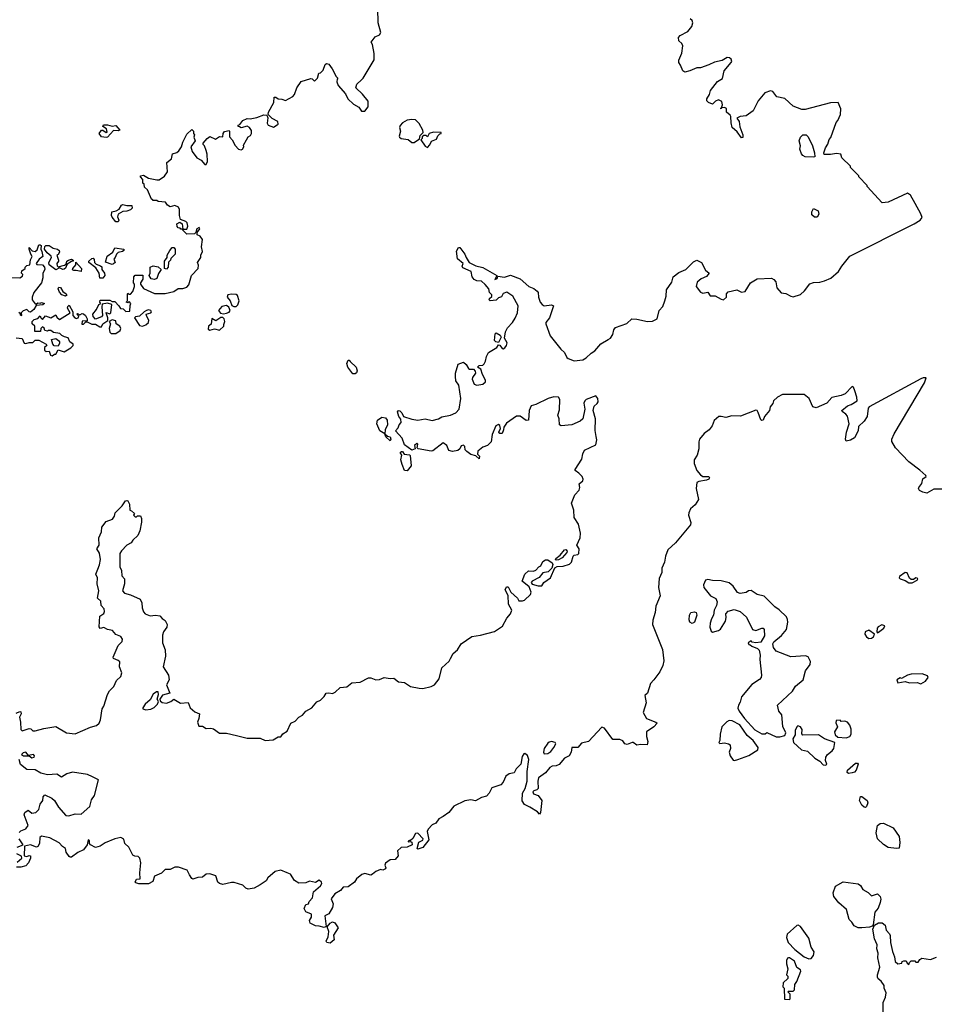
# Model space of a CAD drawing. Extents: x 2219101 to 2444320, y 201258 to 358766.
# Tile 285 of 349: x 2413405 to 2421008, y 242320 to 250502. Entities that reach past the tile are written whole.
import ezdxf

# ---------------------------------------------------------------- set-up
doc = ezdxf.new("R2010")
doc.units = 0

msp = doc.modelspace()

# ---------------------------------------------------------------- linework, layer by layer
at = {"layer": '0CON10XD'}
for points in [[(2416245, 250001.2), (2416261.2, 250015), (2416351.4, 250168.6), (2416352.1, 250222.1), (2416336.9, 250296.9), (2416326.7, 250315), (2416360.3, 250359.7), (2416395, 250377.5), (2416407.5, 250395), (2416383.6, 250475), (2416382, 250595)], [(2417396.7, 247796.7), (2417415, 247770), (2417425, 247768), (2417437.5, 247775), (2417451.1, 247795), (2417457, 247817), (2417434.1, 247855.9), (2417443, 247907), (2417459.5, 247940.5), (2417502.5, 247985), (2417525, 248021.2), (2417543.1, 248065), (2417550, 248125), (2417503.1, 248205), (2417455, 248238.1), (2417422.9, 248227.1), (2417409.8, 248200.2), (2417385, 248192.1), (2417365, 248170), (2417315, 248165.8), (2417308.1, 248175), (2417309.4, 248185), (2417328.9, 248201.1), (2417330, 248215), (2417309.4, 248235), (2417304.2, 248264.2), (2417275, 248302), (2417245, 248328.2), (2417205, 248330.9), (2417183.4, 248343.4), (2417166.8, 248365), (2417158.9, 248409), (2417088.9, 248438.9), (2417084.5, 248454.5), (2417091.2, 248475), (2417043.6, 248515), (2417035, 248577.5), (2417052, 248608), (2417065, 248610), (2417104.2, 248555), (2417115.5, 248525.5), (2417142.5, 248485), (2417197.3, 248457.3), (2417255, 248441.8), (2417372.5, 248375), (2417354.2, 248344.2), (2417375, 248351.4), (2417380.4, 248369.5), (2417435, 248361.6), (2417485, 248379.3), (2417565, 248349.2), (2417636.5, 248285), (2417677.6, 248267.6), (2417706.9, 248246.9), (2417715.3, 248235), (2417717.4, 248195), (2417731.8, 248155), (2417747.5, 248135), (2417765.4, 248124.6), (2417825, 248133.9), (2417842.7, 248125), (2417808.2, 248025), (2417778.6, 247985), (2417777.5, 247975), (2417814, 247875), (2417904, 247765), (2417935, 247737.1), (2417954.4, 247695), (2417965.4, 247685.4), (2418015, 247668.5), (2418085, 247676.9), (2418115, 247693.1), (2418155, 247731.4), (2418185, 247750), (2418235, 247807.5), (2418295.9, 247844.1), (2418315, 247856.7), (2418336.2, 247885), (2418343.8, 247925), (2418357, 247943), (2418452.4, 247977.6), (2418494.4, 248015.6), (2418535, 248014.3), (2418625, 247994), (2418665, 247996.2), (2418703.3, 248015), (2418720, 248085), (2418750.7, 248119.3), (2418768.8, 248165), (2418780, 248205), (2418782.3, 248257.7), (2418825, 248320), (2418836, 248364), (2418885, 248400), (2418943.3, 248425), (2419005, 248488.8), (2419035, 248502.5), (2419072.5, 248485), (2419105, 248420), (2419137.5, 248395), (2419115, 248368.8), (2419070.2, 248349.8), (2419037.8, 248322.2), (2419027.9, 248285), (2419065, 248236.5), (2419085, 248229.3), (2419125, 248238.8), (2419145, 248206.5), (2419186.5, 248206.5), (2419235, 248178.6), (2419255, 248174.2), (2419280, 248195), (2419280, 248225), (2419295, 248240), (2419367.5, 248257.5), (2419405, 248238), (2419435.5, 248244.4), (2419480, 248315), (2419535, 248350), (2419655, 248353.3), (2419675, 248343.3), (2419690, 248325), (2419700, 248275), (2419735, 248232.5), (2419775, 248226.2), (2419815, 248204), (2419835, 248200), (2419895, 248218.6), (2419930.2, 248249.8), (2419973.6, 248306.4), (2420005, 248318.9), (2420055, 248321.6), (2420095, 248331.4), (2420146.7, 248355), (2420211.5, 248408.5), (2420238.1, 248455), (2420305, 248536.9), (2420841.2, 248805), (2420890, 248835), (2420907, 248857), (2420895, 248890), (2420847.5, 248975), (2420810, 249045), (2420785, 249060), (2420625, 248986.2), (2420575, 248980), (2420450, 249115), (2420450, 249125), (2420380, 249195), (2420380, 249205), (2420310, 249275), (2420310, 249285), (2420240, 249355), (2420230, 249385), (2420195, 249391.2), (2420145, 249382), (2420091.7, 249381.7), (2420090, 249395), (2420103, 249437), (2420121.7, 249468.3), (2420133, 249507), (2420147, 249523), (2420193, 249647), (2420207, 249663), (2420227, 249713), (2420231.7, 249761.7), (2420210, 249815), (2420145, 249810.8), (2419935, 249756.7), (2419905.4, 249754.5), (2419835, 249782.1), (2419765, 249846.6), (2419700.1, 249860.1), (2419665.4, 249905), (2419645, 249910), (2419598, 249895), (2419543.5, 249826.5), (2419502, 249745), (2419445, 249702.9), (2419393.4, 249696.6), (2419367.5, 249685), (2419385.5, 249655.6), (2419390.8, 249610.8), (2419415.8, 249545), (2419415.8, 249524.2), (2419405, 249520), (2419369.3, 249569.3), (2419327.1, 249605), (2419318.1, 249645), (2419316.4, 249696.4), (2419309.6, 249709.5), (2419280, 249735), (2419280, 249765), (2419265, 249772.5), (2419240, 249770), (2419235, 249760), (2419230, 249765), (2419240, 249770), (2419247.5, 249795), (2419243, 249823), (2419213.6, 249836.4), (2419190, 249825), (2419165, 249800), (2419130, 249815), (2419118.3, 249828.3), (2419117.5, 249845), (2419140, 249880), (2419148, 249915), (2419205, 249989.5), (2419246.4, 250013.6), (2419262, 250078), (2419318.8, 250145), (2419323.8, 250155), (2419320, 250175), (2419305.8, 250185.8), (2419285, 250187.5), (2419245, 250161.9), (2419179.6, 250150.5), (2419135, 250126.2), (2419065, 250102), (2419035, 250101.2), (2418975, 250076.2), (2418935, 250066.7), (2418916.4, 250076.4), (2418898, 250125), (2418885.6, 250145.6), (2418882.9, 250165), (2418908.6, 250225), (2418917.5, 250285), (2418908.8, 250305), (2418885, 250326.2), (2418880.5, 250355), (2418895, 250371.9), (2418960, 250405), (2418992.9, 250445), (2419001.5, 250475), (2418995.5, 250495), (2418979.6, 250509.6)], [(2413375, 247857.5), (2413425, 247853.3), (2413443.3, 247815), (2413455, 247810), (2413485, 247820), (2413515, 247820), (2413535, 247840), (2413565, 247840), (2413626.4, 247806.4), (2413630, 247795), (2413612.3, 247777.7), (2413612, 247755), (2413625, 247746), (2413648.8, 247748.8), (2413660.8, 247715), (2413675, 247710), (2413695, 247723.3), (2413705, 247722.5), (2413725, 247760), (2413775, 247743.3), (2413830, 247775), (2413850, 247795), (2413850, 247805), (2413822.5, 247825), (2413808, 247858), (2413777.7, 247867.7), (2413756.7, 247876.7), (2413740, 247895), (2413685, 247903.3), (2413665, 247920), (2413645, 247920), (2413635, 247912.5), (2413615, 247920), (2413608.3, 247938.3), (2413595, 247950), (2413580, 247935), (2413578.3, 247911.7), (2413531.7, 247911.7), (2413530, 247955), (2413510, 247975), (2413510, 247995), (2413525, 248010), (2413555, 248020), (2413575, 248040), (2413580, 248025), (2413595, 248010), (2413618.3, 248041.7), (2413665, 248023.3), (2413705, 248050), (2413715, 248030), (2413735, 248010), (2413823.3, 248065), (2413803.8, 248105), (2413805, 248120), (2413815, 248130), (2413847.5, 248075), (2413847.5, 248045), (2413863.9, 248023.9), (2413875, 248020), (2413892.5, 248025), (2413897.5, 248037.5), (2413880, 248055), (2413885, 248060), (2413905, 248050), (2413925, 248060), (2413935, 248058.8), (2413953.3, 248045), (2413966.7, 248015), (2413965, 248000), (2413925, 247996.7), (2413922, 247972), (2413935, 247971.2), (2413955, 247990), (2413965, 247990), (2414005, 247970.8), (2414035, 247972.5), (2414070.4, 247950.5), (2414085, 247948.8), (2414096, 247975), (2414137.5, 248002.5), (2414138.8, 248025), (2414122.5, 248065), (2414125, 248070), (2414155, 248058.8), (2414163.3, 248065), (2414170, 248135), (2414135, 248147.5), (2414091.7, 248138.3), (2414086.7, 248115), (2414093.3, 248045), (2414085, 248033.3), (2414035, 248012.5), (2414016, 248035), (2414014, 248055), (2414044, 248095), (2414062.5, 248135), (2414080, 248145), (2414070, 248155), (2414075, 248170), (2414155, 248170), (2414175, 248160), (2414195, 248160), (2414230, 248125), (2414241.7, 248101.7), (2414265, 248100), (2414288.3, 248078.3), (2414320, 248080), (2414322.5, 248127.5), (2414330, 248145), (2414315, 248160), (2414305, 248150), (2414290, 248155), (2414300, 248165), (2414300, 248225), (2414305, 248230), (2414311.7, 248221.7), (2414325, 248220), (2414345.9, 248244.1), (2414360, 248285), (2414360, 248305), (2414350, 248315), (2414352.5, 248365), (2414365, 248380), (2414428.3, 248378.3), (2414427.5, 248345), (2414410, 248315), (2414410, 248305), (2414435, 248267.5), (2414525, 248227.5), (2414615, 248227.5), (2414686.4, 248243.6), (2414723, 248267), (2414761.7, 248268.3), (2414795, 248280), (2414811.7, 248298.3), (2414832.5, 248375), (2414890, 248435), (2414891.7, 248461.7), (2414882.5, 248485), (2414910, 248525), (2414911.2, 248545), (2414926, 248575), (2414916.2, 248615), (2414925.8, 248675.8), (2414905, 248703.3), (2414880, 248715), (2414880, 248735), (2414902.5, 248765), (2414897.5, 248775), (2414877.5, 248765), (2414870, 248735), (2414858.3, 248721.7), (2414795, 248720), (2414761.7, 248751.7), (2414760, 248760), (2414745, 248760), (2414738.3, 248768.3), (2414721.7, 248771.7), (2414713, 248783), (2414710, 248805), (2414735, 248820), (2414757, 248807), (2414760, 248760), (2414795, 248760), (2414802.5, 248785), (2414796.7, 248815), (2414787.5, 248825), (2414743, 248843), (2414734, 248874), (2414734, 248925), (2414724.2, 248944.2), (2414695, 248957.5), (2414655, 248947.5), (2414635, 248960), (2414617, 248987), (2414555, 248990), (2414545, 249000), (2414515, 249000), (2414508.3, 249008.3), (2414501.7, 249011.7), (2414468.3, 249088.3), (2414441.7, 249111.7), (2414440, 249135), (2414430, 249145), (2414427.5, 249175), (2414410, 249195), (2414410, 249205), (2414435, 249210), (2414475.9, 249185.9), (2414545, 249170), (2414565, 249170), (2414607.7, 249202.3), (2414633, 249237), (2414628.8, 249315), (2414667.5, 249345), (2414675, 249386.7), (2414711.7, 249398.3), (2414728.3, 249411.7), (2414750, 249445), (2414762.5, 249485), (2414795, 249550), (2414835, 249590), (2414850, 249575), (2414850, 249555), (2414857.5, 249545), (2414852.5, 249525), (2414862.5, 249495), (2414828.8, 249445), (2414838, 249408), (2414877.5, 249355), (2414912.5, 249335), (2414945, 249300), (2414955, 249300), (2414965.9, 249324.1), (2414964, 249385), (2414956.4, 249416.4), (2414940, 249455), (2414930, 249465), (2414930, 249475), (2414962.5, 249515), (2414985, 249532.5), (2415031.7, 249508.3), (2415065, 249532.5), (2415095, 249530), (2415097.5, 249555), (2415107, 249573), (2415145, 249580), (2415150, 249575), (2415148.3, 249528.3), (2415172.5, 249505), (2415197, 249457), (2415225, 249427.5), (2415245, 249420), (2415257.5, 249425), (2415267.5, 249445), (2415265, 249460), (2415290, 249505), (2415305, 249530), (2415325, 249540), (2415332.5, 249555), (2415331.7, 249581.7), (2415316.4, 249606.4), (2415297, 249617), (2415245, 249602.5), (2415231.7, 249611.7), (2415220, 249615), (2415220, 249625), (2415235, 249630), (2415260, 249665), (2415295, 249680), (2415321.7, 249678.3), (2415375, 249690), (2415435, 249712.5), (2415458.3, 249708.3), (2415467.5, 249687.5), (2415463.3, 249643.3), (2415470, 249625), (2415515, 249610), (2415545, 249627.5), (2415552.5, 249635), (2415550, 249655), (2415505, 249680), (2415470, 249715), (2415472.5, 249735), (2415517, 249813), (2415521.7, 249858.3), (2415535, 249857.5), (2415553.6, 249843.6), (2415585, 249842), (2415615, 249830), (2415675, 249862.5), (2415690.7, 249879.3), (2415710, 249935), (2415745, 249987.5), (2415825, 250012.5), (2415835, 250010), (2415855, 249990), (2415880, 250015), (2415891.7, 250058.3), (2415905, 250060), (2415928.3, 250081.7), (2415945, 250130), (2415955, 250137.5), (2415975, 250132.5), (2416002.5, 250095), (2416035, 250030), (2416050, 250015), (2416043, 250007), (2416040, 249985), (2416052.5, 249955), (2416112.5, 249885), (2416133.6, 249843.6), (2416179.3, 249799.3), (2416225, 249776.2), (2416245, 249743.3), (2416275, 249742.5), (2416301.7, 249778.3), (2416300.8, 249825), (2416255, 249883.8), (2416200, 249935), (2416207.5, 249965), (2416245, 250001.2)], [(2416665, 249480.8), (2416685, 249482), (2416728.3, 249511.7), (2416735, 249540), (2416760, 249565), (2416757.5, 249585), (2416725, 249640), (2416695, 249668.8), (2416665, 249673.8), (2416625, 249666.2), (2416587.5, 249645), (2416568.3, 249621.7), (2416562.5, 249605), (2416570, 249575), (2416558.8, 249535), (2416561.2, 249525), (2416575, 249514.3), (2416635, 249506.7), (2416665, 249480.8)], [(2414125, 249524), (2414085, 249529.6), (2414065.5, 249555), (2414085, 249584.2), (2414095, 249583.8), (2414125, 249563.8), (2414133, 249567), (2414127.5, 249595), (2414096.2, 249615), (2414101.9, 249628.1), (2414135, 249628.9), (2414175, 249617.5), (2414205, 249622.5), (2414237.5, 249585), (2414225, 249577.5), (2414185, 249581.2), (2414135, 249526.7), (2414125, 249524)], [(2416795, 249440), (2416815, 249462.5), (2416827, 249493), (2416869.6, 249510.5), (2416881.7, 249538.3), (2416897.5, 249552.5), (2416910, 249555), (2416910, 249565), (2416845, 249566.2), (2416810, 249555), (2416795, 249530), (2416785, 249540), (2416765, 249540), (2416751.7, 249528.3), (2416750, 249515), (2416740, 249505), (2416775, 249450), (2416795, 249440)], [(2420005, 249358.8), (2419935, 249363.8), (2419915, 249373.3), (2419905, 249387.5), (2419891.4, 249425), (2419895.5, 249455), (2419884.4, 249495), (2419895, 249526.2), (2419915, 249544), (2419944, 249544), (2419958.6, 249528.6), (2419994.5, 249454.5), (2420012.5, 249395), (2420015, 249363.3), (2420005, 249358.8)], [(2414225, 248822.5), (2414205, 248822.5), (2414175, 248860), (2414167.5, 248875), (2414170, 248905), (2414207, 248913), (2414233, 248927), (2414250, 248960), (2414263, 248967), (2414295, 248957.5), (2414338.3, 248958.3), (2414340, 248935), (2414325, 248923.3), (2414295, 248910), (2414262, 248908), (2414223.6, 248886.4), (2414218.8, 248865), (2414230, 248835), (2414225, 248822.5)], [(2420011.5, 248861.5), (2419990.8, 248880.8), (2419990.9, 248905), (2420005, 248933.3), (2420043.2, 248913.2), (2420047.1, 248885), (2420035, 248862.2), (2420011.5, 248861.5)], [(2413325, 248360), (2413405, 248357.5), (2413428.3, 248371.7), (2413430, 248385), (2413420, 248395), (2413422.5, 248415), (2413450, 248435), (2413450, 248445), (2413465, 248460), (2413490, 248465), (2413493.6, 248506.4), (2413507.5, 248535), (2413497.5, 248555), (2413482.5, 248595), (2413485, 248610), (2413510, 248580), (2413533.6, 248576.4), (2413549.2, 248590.8), (2413565, 248630), (2413575, 248632.5), (2413582.5, 248625), (2413580, 248595), (2413590, 248575), (2413597.5, 248535), (2413567, 248513), (2413542.5, 248475), (2413548.3, 248468.3), (2413593.6, 248463.6), (2413612.5, 248445), (2413613, 248427), (2413597.5, 248395), (2413597, 248357), (2413586.7, 248315), (2413522, 248235), (2413507.5, 248195), (2413507.5, 248175), (2413535, 248140), (2413545, 248140), (2413555, 248150), (2413575, 248147.5), (2413585, 248152.5), (2413610, 248145), (2413596.1, 248133.9), (2413541.7, 248128.3), (2413522.5, 248095), (2413495, 248071.2), (2413485, 248073.3), (2413465, 248092.5), (2413435, 248084), (2413416.7, 248065), (2413420, 248045), (2413415, 248040), (2413410, 248060), (2413397.5, 248067.5)], [(2413705, 248422.5), (2413650, 248465), (2413646.7, 248485), (2413670, 248525), (2413666.2, 248536.2), (2413634, 248564), (2413612.5, 248595), (2413613, 248617), (2413623, 248627), (2413650, 248625), (2413682.3, 248602.3), (2413720, 248595), (2413732.5, 248585), (2413735, 248570), (2413725, 248550), (2413712.5, 248545), (2413727.5, 248505), (2413727.5, 248495), (2413713.3, 248475), (2413716.4, 248456.4), (2413725, 248447.5), (2413778.8, 248461.2), (2413790, 248470), (2413797.5, 248495), (2413810, 248505), (2413835, 248512.5), (2413850, 248505), (2413850, 248495), (2413835, 248493.3), (2413800, 248470), (2413785, 248437.5), (2413775, 248428.8), (2413765, 248426.2), (2413735, 248440), (2413705, 248422.5)], [(2414175, 248467.5), (2414117.5, 248487.5), (2414132.7, 248537.3), (2414180, 248570), (2414195, 248606.7), (2414270, 248595), (2414270, 248585), (2414260, 248575), (2414223, 248567), (2414210, 248555), (2414200, 248525), (2414188.3, 248511.7), (2414197.5, 248485), (2414185, 248472.5), (2414175, 248467.5)], [(2414625, 248430), (2414610, 248435), (2414610, 248495), (2414630, 248525), (2414630, 248545), (2414652.5, 248585), (2414671.7, 248608.3), (2414685, 248610), (2414697.5, 248595), (2414697, 248553), (2414661.7, 248518.3), (2414660, 248505), (2414641.7, 248488.3), (2414640, 248445), (2414625, 248430)], [(2414095, 248354), (2414070, 248355), (2414067, 248397), (2414039.2, 248439.2), (2413980, 248485), (2413980, 248495), (2414005, 248517.5), (2414015, 248520), (2414025, 248510), (2414027.5, 248485), (2414040.7, 248470.7), (2414077, 248457), (2414087, 248447), (2414087.5, 248425), (2414110, 248395), (2414112.5, 248375), (2414095, 248354)], [(2413915, 248410), (2413875, 248418.8), (2413855, 248416.7), (2413844.1, 248424.1), (2413846.7, 248435), (2413872.5, 248465), (2413871.7, 248488.3), (2413920, 248435), (2413915, 248410)], [(2414525, 248343.8), (2414499.3, 248349.3), (2414482.5, 248375), (2414490, 248395), (2414490, 248445), (2414515, 248457.5), (2414557, 248447), (2414580, 248425), (2414558.3, 248391.7), (2414545, 248352.5), (2414525, 248343.8)], [(2413785, 248203.3), (2413756.7, 248215), (2413735, 248236.7), (2413723.6, 248266.4), (2413730, 248280), (2413745, 248277.5), (2413763.9, 248243.9), (2413790, 248225), (2413796.2, 248213.8), (2413785, 248203.3)], [(2415185, 248117.5), (2415205, 248118.8), (2415218.3, 248131.7), (2415230, 248165), (2415215, 248211.2), (2415205, 248218), (2415165, 248220.8), (2415134.5, 248215.6), (2415129.2, 248195), (2415153.8, 248165), (2415168.3, 248128.3), (2415185, 248117.5)], [(2414425, 247954.2), (2414453.3, 247965), (2414476.2, 247985), (2414478, 248005), (2414461.2, 248035), (2414457.5, 248055), (2414496.2, 248065), (2414501.2, 248075), (2414495, 248086), (2414475, 248090), (2414460, 248085), (2414440, 248075), (2414400.7, 248039.3), (2414367.5, 248032.5), (2414360, 248025), (2414400.9, 247960.9), (2414425, 247954.2)], [(2415098.8, 248058.8), (2415125, 248064), (2415147.1, 248072.9), (2415154, 248085), (2415143.1, 248113.1), (2415125, 248126.2), (2415085, 248118.8), (2415057.5, 248085), (2415075, 248063.8), (2415098.8, 248058.8)], [(2414205, 247893.3), (2414239.6, 247920.5), (2414246.7, 247935), (2414236.7, 247955), (2414207.5, 247975), (2414205, 248000), (2414175, 248006.7), (2414150, 247995), (2414160, 247975), (2414150, 247935), (2414153.8, 247905), (2414165, 247893.3), (2414205, 247893.3)], [(2415065, 247922), (2415103.3, 247955), (2415100.7, 247969.3), (2415110.8, 247995), (2415105.8, 248015.8), (2415095, 248026.2), (2415076.1, 248026.1), (2415035, 248000), (2415001.7, 248018.3), (2414997, 247973), (2414973.3, 247955), (2414971.7, 247931.7), (2414985, 247922), (2415025, 247933.3), (2415065, 247922)], [(2413725, 247790), (2413691.7, 247791.7), (2413680, 247805), (2413670, 247845), (2413705, 247852.5), (2413727.5, 247835), (2413736.7, 247825), (2413736.7, 247815), (2413725, 247790)], [(2417385, 247820), (2417364.4, 247824.4), (2417352, 247835), (2417357.5, 247892.5), (2417365, 247900), (2417399.2, 247879.2), (2417407.1, 247865), (2417385, 247820)], [(2413375, 244738.8), (2413405, 244753.3), (2413415, 244750), (2413417.5, 244735), (2413404.4, 244705), (2413412.7, 244665), (2413414.3, 244604.3), (2413425, 244592), (2413485, 244611.2), (2413498.3, 244608.3), (2413515, 244592.5), (2413535, 244592.5), (2413605, 244612.5), (2413705, 244627.5), (2413795, 244576.7), (2413865, 244566.7), (2413995, 244622.5), (2414043.9, 244636.1), (2414065, 244656.7), (2414077.5, 244685), (2414090, 244775), (2414105, 244796.7), (2414134, 244895), (2414151.4, 244925), (2414188.8, 244961.2), (2414209.4, 245010.6), (2414245.5, 245045), (2414255.3, 245074.7), (2414235.4, 245125), (2414238.2, 245165), (2414225, 245178.2), (2414184.4, 245194.4), (2414181.9, 245205), (2414225, 245302.9), (2414256.2, 245333.8), (2414259.5, 245355), (2414245, 245376.4), (2414205, 245392.2), (2414175.4, 245425.4), (2414135, 245433.6), (2414105, 245450), (2414075, 245444.2), (2414066.6, 245456.6), (2414071.1, 245545), (2414105, 245568.5), (2414111.2, 245585), (2414107.3, 245607.3), (2414083.5, 245635), (2414079.6, 245669.6), (2414050.9, 245695), (2414063.9, 245755), (2414048.2, 245815), (2414051.1, 245865), (2414037.1, 245895), (2414054.2, 245935.8), (2414068.8, 245971.2), (2414076.9, 246015), (2414067.8, 246067.8), (2414046.7, 246105), (2414066.7, 246135), (2414062, 246195), (2414084.6, 246245), (2414088.9, 246285), (2414125, 246331.9), (2414177.2, 246352.8), (2414193.1, 246376.9), (2414197.5, 246405), (2414257.5, 246462.5), (2414285, 246503.3), (2414295, 246507.5), (2414303, 246503), (2414317.5, 246475), (2414320, 246425), (2414335, 246420), (2414358.3, 246398.3), (2414350, 246385), (2414365, 246370), (2414375, 246370), (2414385, 246380), (2414409.3, 246379.3), (2414417.7, 246357.7), (2414417.3, 246327.3), (2414403.3, 246255), (2414386, 246215), (2414344.4, 246175.6), (2414331.2, 246155), (2414295.7, 246134.3), (2414250.3, 246089.7), (2414238, 246065), (2414236.2, 245955), (2414250, 245925), (2414255, 245880), (2414276.7, 245855), (2414276.4, 245813.6), (2414260, 245755), (2414276.4, 245736.4), (2414325, 245722), (2414405.7, 245685.7), (2414421.2, 245655), (2414423.8, 245615), (2414435, 245582.5), (2414447.5, 245565), (2414488.3, 245548.3), (2414535, 245553.1), (2414569.1, 245549.1), (2414590, 245525), (2414615, 245508.8), (2414630.8, 245475), (2414628.8, 245455), (2414600, 245415), (2414592.4, 245387.6), (2414593.5, 245325), (2414614.6, 245265), (2414618.3, 245211.7), (2414597.5, 245125), (2414642.5, 245055), (2414646.9, 245015), (2414625.4, 244975), (2414653.9, 244906.1), (2414592.2, 244887.8), (2414570, 244855), (2414571.7, 244841.7), (2414588.3, 244828.3), (2414625, 244822), (2414662.7, 244837.3), (2414685, 244856.7), (2414743, 244823), (2414805, 244828.8), (2414823.1, 244783.1), (2414859.8, 244749.8), (2414898.8, 244735), (2414895.5, 244695), (2414881.9, 244665), (2414895, 244630.6), (2414925, 244630.5), (2414955, 244612.8), (2414995, 244614.4), (2415015, 244607.8), (2415065, 244572.5), (2415125, 244574), (2415207.5, 244552.5), (2415295, 244531.2), (2415405, 244532.5), (2415445, 244512.5), (2415513, 244517), (2415555, 244542.5), (2415575, 244542.5), (2415593.6, 244566.4), (2415629.3, 244590.7), (2415660, 244655), (2415695, 244672.5), (2415724.2, 244705.8), (2415755, 244723.3), (2415782.7, 244757.3), (2415832.5, 244785), (2415875, 244832.5), (2415905, 244847.5), (2415935, 244877.5), (2415952.5, 244905), (2415975, 244908.8), (2416005, 244902.5), (2416026.4, 244913.6), (2416068.3, 244951.7), (2416125, 244958.8), (2416165, 244992), (2416235, 244998), (2416305, 245032.9), (2416325, 245034.2), (2416365, 245016.7), (2416395, 245018.8), (2416435, 245036.2), (2416485, 245026.2), (2416515, 245029.2), (2416555, 244998.8), (2416605, 244993.8), (2416655, 244960.8), (2416725, 244945.8), (2416755.8, 244944.2), (2416825, 244960), (2416854, 244976), (2416893.3, 245025), (2416913.3, 245115), (2416975, 245172.5), (2416987.5, 245195), (2417007.5, 245235), (2417043.9, 245266.1), (2417075.8, 245314.2), (2417163, 245377), (2417235, 245388.1), (2417352.1, 245417.9), (2417417.9, 245462.1), (2417455, 245530), (2417484, 245565), (2417496.2, 245595), (2417467.5, 245645), (2417466.7, 245716.7), (2417441.2, 245765), (2417450.7, 245789.3), (2417465, 245790), (2417488.6, 245745), (2417542.5, 245695), (2417553.2, 245673.2), (2417585, 245672.9), (2417600.4, 245679.5), (2417650.8, 245725), (2417656.7, 245745), (2417639.7, 245789.7), (2417582.5, 245835), (2417603.3, 245895), (2417635, 245922.5), (2417675, 245920), (2417695, 245927.5), (2417720, 245955), (2417737.5, 245965), (2417755, 246000), (2417775, 246012.5), (2417795, 246012.5), (2417830, 245990), (2417837.5, 245975), (2417827.5, 245945), (2417797.1, 245912.9), (2417754, 245906), (2417721.9, 245868.1), (2417665, 245836), (2417656.7, 245825), (2417665, 245811.2), (2417715, 245796.7), (2417745, 245798.8), (2417761.2, 245825), (2417817.5, 245865), (2417853.3, 245946.7), (2417872.5, 245957.5), (2417922.3, 245962.3), (2417975, 245978.1), (2417991.1, 245995), (2418005.7, 246044.3), (2418015, 246052), (2418045, 246058), (2418053, 246067), (2418057.1, 246105), (2418036.7, 246135), (2418063.1, 246195), (2418065.5, 246235), (2418049.1, 246309.1), (2418014.5, 246365), (2418010.8, 246425), (2417991.9, 246485), (2418018.6, 246555), (2418055, 246591.2), (2418061.9, 246615), (2418055.6, 246645), (2418085, 246670), (2418088.2, 246685), (2418080, 246705), (2418052.7, 246735), (2418022.9, 246755), (2418023.1, 246765), (2418078.7, 246851.3), (2418086.9, 246893.1), (2418100.8, 246925), (2418195, 246970), (2418201.9, 247011.9), (2418197.9, 247037.9), (2418187.7, 247087.7), (2418191.4, 247185), (2418171.9, 247255), (2418179.8, 247290.2), (2418206.6, 247313.4), (2418213.1, 247326.9), (2418210.7, 247355), (2418195, 247375.5), (2418115, 247345.7), (2418102, 247335), (2418094.4, 247315), (2418101.9, 247265), (2418085.5, 247184.5), (2418064.5, 247165.5), (2417995, 247135.7), (2417905, 247126.2), (2417892.9, 247135), (2417888.9, 247185), (2417878.9, 247215), (2417891.1, 247258.9), (2417895.7, 247345), (2417885, 247365.6), (2417845, 247368.9), (2417798.8, 247355), (2417694.7, 247305.3), (2417655.4, 247294.5), (2417641.5, 247255), (2417635, 247173.3), (2417615, 247172), (2417565, 247207.8), (2417535, 247206.4), (2417451.1, 247148.9), (2417430, 247115), (2417426.7, 247095), (2417415, 247063.8), (2417395, 247062.9), (2417388.6, 247075), (2417402.2, 247105), (2417395, 247128.8), (2417385, 247139.2), (2417363.4, 247126.6), (2417331.4, 247055), (2417325, 246993.3), (2417293.8, 246965), (2417255, 246950), (2417213.2, 246916.8), (2417211.4, 246891.4), (2417226, 246875), (2417225, 246853.3), (2417198, 246878), (2417155, 246888.6), (2417122.6, 246912.6), (2417107.3, 246927.3), (2417105.7, 246955.7), (2417095, 246967.5), (2417075, 246960), (2417063.3, 246935), (2417048.3, 246921.7), (2417004.1, 246914.1), (2416973.4, 246923.4), (2416954.5, 246965), (2416925, 246985.8), (2416840.6, 246919.4), (2416825, 246915.4), (2416718.8, 246935), (2416710, 246945), (2416715.4, 246975.4), (2416705, 246980.5), (2416687.1, 246965), (2416692.5, 246935), (2416665, 246926.2), (2416605, 246968.5), (2416584.6, 247025), (2416528.8, 247085), (2416550.5, 247109.5), (2416559.5, 247135), (2416575.4, 247155), (2416572.6, 247182.6), (2416557.1, 247205), (2416544.6, 247244.6), (2416555, 247253.8), (2416565, 247251.2), (2416581.2, 247235), (2416595, 247203.3), (2416665, 247183.8), (2416715, 247173.6), (2416775.4, 247185.5), (2416835, 247171.1), (2416885.1, 247184.9), (2416915, 247201.4), (2416985, 247214.7), (2417030.8, 247235), (2417056.9, 247265), (2417072, 247355), (2417056.2, 247465), (2417031.2, 247501.2), (2417026.4, 247536.4), (2417028, 247565), (2417049.3, 247640.7), (2417095, 247657.5), (2417117.3, 247637.3), (2417135, 247602.5), (2417145, 247597.5), (2417178.3, 247598.3), (2417191.7, 247581.7), (2417193.3, 247565), (2417170, 247530), (2417167.5, 247515), (2417183.8, 247473.8), (2417205, 247463.8), (2417255.9, 247474.1), (2417276.1, 247493.9), (2417277.3, 247507.3), (2417251.2, 247555), (2417237, 247597), (2417210, 247615), (2417225, 247627.5), (2417255, 247632.5), (2417265, 247643.3), (2417276.5, 247665), (2417285, 247703.3), (2417303.4, 247736.6), (2417371.8, 247778.2), (2417385, 247800), (2417396.7, 247796.7)], [(2416175, 247558.8), (2416132.9, 247615), (2416124, 247645), (2416135, 247672.5), (2416145, 247672.5), (2416150.9, 247660.9), (2416202.5, 247615), (2416210.8, 247585), (2416205, 247566.7), (2416195, 247560), (2416175, 247558.8)], [(2421095, 246600.2), (2421005, 246599.6), (2420945, 246566.8), (2420913.8, 246575), (2420885, 246590.8), (2420876, 246605), (2420878, 246615), (2420903.1, 246646.9), (2420912, 246688), (2420940.8, 246705), (2420936.8, 246715), (2420888.8, 246758.8), (2420795, 246828.9), (2420684.2, 246945), (2420654, 246996), (2420653.6, 247016.4), (2420675, 247060), (2420927.5, 247485), (2420940, 247525), (2420915, 247526.7), (2420895, 247516.7), (2420467.5, 247285), (2420457.1, 247272.9), (2420450.4, 247205), (2420424.2, 247165.8), (2420377.8, 247122.2), (2420373.9, 247085), (2420345, 247027.1), (2420310.9, 247009.1), (2420275, 247000), (2420269.4, 247015), (2420276.8, 247075), (2420300.9, 247145), (2420287.1, 247207.1), (2420273.7, 247223.7), (2420241.5, 247245), (2420238.2, 247255), (2420285, 247292.2), (2420316.9, 247303.1), (2420365.9, 247335), (2420365.2, 247365), (2420348.2, 247418.2), (2420335, 247447.5), (2420325.2, 247455.2), (2420265.8, 247394.2), (2420235, 247379.3), (2420155, 247361.6), (2420114.5, 247315.5), (2420025, 247276.2), (2419999.2, 247285), (2419968.2, 247355), (2419925, 247387.3), (2419745, 247386.7), (2419705, 247366.6), (2419672.4, 247335), (2419665, 247311.4), (2419644.3, 247285.7), (2419637.4, 247255), (2419597.1, 247205), (2419584, 247175), (2419575, 247171.2), (2419565, 247176.7), (2419545, 247237.8), (2419535, 247253.5), (2419525, 247257.8), (2419397.3, 247207.3), (2419325, 247210), (2419275, 247196), (2419235, 247206), (2419215.5, 247204.5), (2419179.3, 247170.7), (2419162.5, 247127.5), (2419136.9, 247093.1), (2419095, 247062.2), (2419056.4, 247015), (2419049.2, 246995), (2419050.6, 246935), (2419035.6, 246884.4), (2419011.3, 246845), (2419013, 246813), (2419034.2, 246755), (2419065, 246718.9), (2419085, 246706.6), (2419135, 246705.6), (2419138.9, 246695), (2419134.2, 246685), (2419113.8, 246675), (2419050, 246665), (2419034.6, 246655), (2419028.7, 246605), (2419049.1, 246515), (2419020.5, 246469.5), (2418982.6, 246437.4), (2418966.8, 246405), (2418965.5, 246385), (2418984.4, 246325), (2418980.6, 246305), (2418855.8, 246155), (2418792, 246098), (2418772.4, 246045), (2418765.6, 245995), (2418744.1, 245945), (2418742.4, 245907.6), (2418721.3, 245858.7), (2418714.6, 245785), (2418729.3, 245715), (2418692.4, 245627.6), (2418687.3, 245575), (2418668.1, 245511.9), (2418664.3, 245475.7), (2418749.6, 245269.6), (2418758.7, 245175), (2418750.4, 245135), (2418727, 245083.1), (2418676.3, 245015), (2418650, 244985), (2418625, 244906.7), (2418602.9, 244885), (2418612, 244825), (2418588.2, 244745), (2418616, 244695), (2418692.5, 244665), (2418703.3, 244655), (2418676, 244625), (2418615.6, 244585), (2418614.4, 244545), (2418627, 244503), (2418620, 244475), (2418565, 244478.1), (2418535, 244472.9), (2418505.2, 244495.2), (2418495, 244495.9), (2418455, 244478.1), (2418436.7, 244485), (2418419.1, 244509.1), (2418395, 244521.2), (2418335, 244521.2), (2418266.2, 244615), (2418245, 244621.8), (2418134, 244505), (2418075, 244488.8), (2418045, 244454.5), (2417996, 244454), (2417988.5, 244415), (2417972.5, 244385), (2417935, 244364.6), (2417888.6, 244311.4), (2417865, 244300.5), (2417831, 244299), (2417812.2, 244287.8), (2417775, 244242.9), (2417718, 244202), (2417710.8, 244175), (2417715.8, 244114.2), (2417705, 244102.2), (2417678.8, 244095), (2417671.9, 244085), (2417675, 244068.8), (2417715, 244054.5), (2417746.6, 244015), (2417735.6, 243915), (2417725, 243900), (2417708.2, 243918.2), (2417645, 243959.2), (2417600, 243980), (2417581.1, 244011.1), (2417585.8, 244075), (2417605.5, 244114.5), (2417622.9, 244175), (2417623.5, 244255), (2417636.9, 244355), (2417625, 244386.7), (2417605, 244404.5), (2417595, 244401.9), (2417581.5, 244378.5), (2417571.6, 244315), (2417532.4, 244277.6), (2417515.9, 244244.1), (2417475, 244236), (2417445.8, 244215), (2417423.8, 244165), (2417405, 244144.8), (2417329.9, 244120.1), (2417308.8, 244075), (2417285, 244049.6), (2417245, 244039.2), (2417195, 244012.2), (2417155, 244018.9), (2417105, 244010.5), (2417015, 243966.6), (2416971.5, 243915), (2416925, 243880.3), (2416887.9, 243862.1), (2416865, 243825.6), (2416835, 243812.8), (2416800, 243775), (2416791.6, 243755), (2416805, 243686.7), (2416755, 243621.8), (2416715, 243608), (2416708, 243615), (2416723.5, 243666.5), (2416756.7, 243685), (2416758, 243695), (2416715, 243742.5), (2416695, 243740), (2416672.9, 243697.1), (2416655, 243680), (2416645, 243682.5), (2416633.1, 243675), (2416635, 243670), (2416655, 243673.3), (2416665, 243667.5), (2416666.2, 243645), (2416625, 243626), (2416575, 243622.2), (2416544.5, 243595), (2416551.9, 243555), (2416526.9, 243523.1), (2416485, 243520.5), (2416446.3, 243493.7), (2416439.7, 243475), (2416447.3, 243455), (2416444.6, 243445), (2416425, 243435.4), (2416405, 243440.8), (2416365, 243424.6), (2416339.2, 243400.8), (2416325, 243393.3), (2416275, 243406.9), (2416250.5, 243399.5), (2416205, 243363.7), (2416187.6, 243335), (2416135.6, 243295), (2416095, 243293.6), (2416072.5, 243265), (2416025, 243238.9), (2415994.7, 243195.3), (2416009.5, 243155), (2416005.3, 243125), (2415975, 243071.2), (2415941.1, 243055), (2415953.9, 242966.1), (2415935, 242957.3), (2415895, 242969.6), (2415865, 242970.8), (2415819.6, 242995), (2415812.9, 243017.1), (2415832, 243045), (2415830.3, 243070.3), (2415785, 243089.2), (2415768.8, 243115), (2415785, 243150), (2415805, 243154.2), (2415810, 243175), (2415840, 243205), (2415847.3, 243255), (2415906.7, 243305), (2415917.8, 243325), (2415914.3, 243335), (2415895, 243351.2), (2415865, 243331.5), (2415815, 243344.2), (2415785, 243330.5), (2415725, 243326), (2415689.9, 243349.9), (2415655, 243402.7), (2415628.1, 243411.9), (2415575, 243434.8), (2415527.4, 243422.6), (2415468.3, 243371.7), (2415454.6, 243345), (2415405, 243311.6), (2415355, 243285.9), (2415305, 243277.3), (2415285.3, 243285), (2415259.2, 243309.2), (2415186.9, 243333.1), (2415165, 243333.3), (2415095, 243316.4), (2415065, 243323.1), (2415050.8, 243335), (2415035, 243386.4), (2414985.3, 243405.3), (2414955, 243400.9), (2414925, 243376.4), (2414885, 243374.7), (2414845, 243358.9), (2414834.8, 243364.8), (2414815.4, 243395), (2414798.2, 243435), (2414725, 243460), (2414695, 243459.7), (2414655, 243440.4), (2414615, 243440), (2414585, 243409.8), (2414524.6, 243385.4), (2414510.8, 243339.2), (2414475, 243320), (2414395, 243321.5), (2414369.5, 243329.5), (2414365.8, 243335.8), (2414375, 243358.6), (2414406.4, 243363.6), (2414403.3, 243413.3), (2414413.4, 243495), (2414403.9, 243535), (2414389, 243549), (2414360.8, 243550.8), (2414345, 243558.8), (2414311.3, 243625), (2414278.5, 243655), (2414272.1, 243692), (2414245, 243705.7), (2414195, 243695.9), (2414115, 243661.8), (2414073.3, 243635), (2414035, 243623.5), (2413993.1, 243645), (2413986.5, 243655), (2413985, 243680), (2413975, 243686.4), (2413966.9, 243645), (2413936.6, 243603.4), (2413887.3, 243582.7), (2413835, 243542.9), (2413825, 243542.5), (2413815, 243548), (2413790.6, 243585), (2413786.1, 243616.1), (2413760, 243630), (2413733.2, 243663.2), (2413655, 243702.9), (2413585, 243716.7), (2413571.9, 243705), (2413570.8, 243655), (2413555, 243631.1), (2413545, 243625.6), (2413495, 243644.5), (2413445.9, 243634.1), (2413441.2, 243555), (2413465, 243547.8), (2413485, 243556.9), (2413495.7, 243555), (2413495.3, 243535), (2413477.9, 243495)], [(2416485, 247003.3), (2416447.5, 247035), (2416440, 247060), (2416400, 247085), (2416374.2, 247144.2), (2416378.8, 247175), (2416415, 247198.8), (2416445, 247192.5), (2416460, 247175), (2416461.2, 247135), (2416443.8, 247095), (2416440, 247060), (2416461.2, 247041.2), (2416485, 247036.7), (2416489.2, 247015), (2416485, 247003.3)], [(2416625, 246754), (2416603.3, 246755), (2416584.4, 246804.4), (2416573.8, 246845), (2416583, 246883), (2416567.5, 246905), (2416580, 246915), (2416586.2, 246915), (2416601.7, 246891.7), (2416645, 246886.2), (2416650, 246880), (2416660, 246795), (2416625, 246754)], [(2417865, 246010), (2417860, 246015), (2417862.5, 246025), (2417897.7, 246052.3), (2417933.6, 246096.4), (2417945, 246100), (2417956.4, 246086.4), (2417952.5, 246075), (2417915, 246028.8), (2417885, 246013.3), (2417865, 246010)], [(2420795, 245821.5), (2420825, 245823.5), (2420865, 245844), (2420870, 245855), (2420865, 245862.5), (2420855, 245863.3), (2420835, 245848.8), (2420815, 245849.2), (2420801.1, 245861.1), (2420783.3, 245905), (2420765, 245907.1), (2420718.6, 245875), (2420716.9, 245865), (2420725, 245854.4), (2420765, 245841.5), (2420795, 245821.5)], [(2419693, 244543), (2419725, 244543.8), (2419765, 244552.5), (2419773.3, 244575), (2419748.3, 244628.3), (2419740.8, 244725), (2419716, 244755), (2419704.1, 244805.9), (2419828.3, 244921.7), (2419853.3, 244965), (2419916.7, 245015), (2419938.3, 245091.7), (2419976.7, 245145), (2419979.3, 245169.3), (2419958.3, 245208.3), (2419937, 245217), (2419816.4, 245206.4), (2419693.3, 245255), (2419670, 245285), (2419666.7, 245315), (2419675, 245332.5), (2419736.6, 245383.4), (2419780, 245435), (2419789.2, 245495), (2419788.3, 245518.3), (2419779.2, 245539.2), (2419718.3, 245598.3), (2419681.9, 245621.9), (2419592.4, 245712.4), (2419535, 245725.8), (2419485, 245759.5), (2419464.6, 245755.5), (2419445, 245741.2), (2419395, 245732.5), (2419372.3, 245742.3), (2419336.7, 245795), (2419303, 245823), (2419235, 245838.8), (2419165, 245842.5), (2419125, 245851.2), (2419106, 245844), (2419088.6, 245805), (2419091.8, 245785), (2419147.1, 245715), (2419190.9, 245690.9), (2419203.8, 245665), (2419198, 245635), (2419179.2, 245595), (2419171.8, 245555), (2419155, 245523.8), (2419145, 245486.2), (2419143.3, 245453.3), (2419151.7, 245421.7), (2419165, 245411.2), (2419215, 245425.7), (2419232, 245438), (2419272.3, 245505), (2419278.5, 245535), (2419274.2, 245565), (2419295, 245588), (2419345, 245600), (2419393, 245583), (2419447.2, 245537.2), (2419497.5, 245435), (2419523, 245427), (2419575, 245446.7), (2419585, 245446.7), (2419592.5, 245435), (2419597, 245383), (2419565, 245330), (2419525, 245322.5), (2419495, 245330), (2419485, 245340), (2419460, 245325), (2419465, 245310), (2419478.3, 245308.3), (2419490, 245295), (2419537, 245277), (2419553, 245263), (2419560.7, 245220.7), (2419556.2, 245185), (2419570.8, 245055), (2419567.5, 245035), (2419555, 245020), (2419492.3, 244977.6), (2419404.3, 244875.7), (2419395, 244830), (2419380, 244805), (2419375, 244780), (2419385.8, 244755), (2419431.2, 244695), (2419515, 244602), (2419575, 244566.7), (2419601.7, 244568.3), (2419615, 244580), (2419693, 244543)], [(2418995, 245484.2), (2418976.7, 245495), (2418968.8, 245515), (2418973.8, 245555), (2418985, 245576), (2419015, 245582.5), (2419027.1, 245575), (2419032.9, 245555), (2419015.8, 245495), (2418995, 245484.2)], [(2420535, 245406.7), (2420545, 245413.8), (2420588.9, 245445), (2420595.3, 245465.3), (2420572.4, 245472.4), (2420542.1, 245457.9), (2420533.5, 245445), (2420528.8, 245415), (2420535, 245406.7)], [(2420465, 245358.5), (2420485, 245361.9), (2420501.4, 245375), (2420511.2, 245395), (2420465, 245427.7), (2420434.1, 245415.9), (2420429.6, 245395), (2420443.6, 245373.6), (2420465, 245358.5)], [(2420895, 244984.4), (2420933.8, 245005), (2420957.5, 245035), (2420950.7, 245050.7), (2420905.9, 245065.9), (2420815, 245063.8), (2420784.1, 245055.9), (2420735, 245027.5), (2420725, 245032.5), (2420697.5, 245015), (2420705, 244992.5), (2420765, 245002), (2420801.8, 244991.8), (2420865, 244993.1), (2420895, 244984.4)], [(2414455, 244766.2), (2414495, 244773.3), (2414523, 244787), (2414550, 244815), (2414560, 244835), (2414547.5, 244855), (2414560, 244895), (2414555, 244915.8), (2414542.4, 244917.6), (2414515, 244898.6), (2414489.7, 244850.3), (2414448, 244815), (2414430, 244785), (2414430, 244775), (2414455, 244766.2)], [(2419346.1, 244346.1), (2419375, 244354.2), (2419465, 244387.5), (2419540, 244435), (2419543.8, 244455), (2419501.2, 244511.2), (2419452.7, 244552.7), (2419391.1, 244641.1), (2419326.3, 244676.3), (2419301.5, 244678.5), (2419282.1, 244667.9), (2419242.5, 244625), (2419228, 244565), (2419226.4, 244513.6), (2419217.5, 244495), (2419225, 244487.5), (2419265, 244493.3), (2419295.9, 244485.9), (2419310, 244475), (2419312.5, 244445), (2419303.8, 244415), (2419310, 244385), (2419335, 244348.8), (2419346.1, 244346.1)], [(2420275, 244533.8), (2420305, 244546.2), (2420316.4, 244565), (2420316, 244606), (2420305, 244640), (2420285, 244663.3), (2420265, 244672.5), (2420235, 244670), (2420225, 244680), (2420191.7, 244678.3), (2420188.3, 244658.3), (2420202.5, 244625), (2420177.5, 244585), (2420185, 244560), (2420205, 244540), (2420275, 244533.8)], [(2420105, 244307.3), (2420114.5, 244315), (2420103.1, 244345), (2420105.7, 244374.3), (2420120, 244395), (2420160, 244425), (2420173.3, 244445), (2420180, 244495), (2420095, 244526.7), (2420045, 244560), (2419916.4, 244556.4), (2419907, 244567), (2419910.8, 244605), (2419895, 244625.8), (2419874.6, 244635.4), (2419864, 244626), (2419850, 244595), (2419851.7, 244558.3), (2419832.5, 244525), (2419837.5, 244495), (2419903.9, 244433.9), (2419955, 244423.3), (2420013.8, 244365), (2420055, 244341.5), (2420085, 244310.8), (2420105, 244307.3)], [(2417765, 244401.5), (2417795, 244404.7), (2417820.3, 244419.7), (2417845.2, 244454.8), (2417860.7, 244485), (2417855.6, 244495.6), (2417825, 244504), (2417805, 244499.7), (2417795, 244490), (2417766.2, 244445), (2417758.2, 244415), (2417765, 244401.5)], [(2413505, 244368.9), (2413525, 244374.4), (2413528.5, 244385), (2413518.8, 244395), (2413477, 244387), (2413455, 244414.2), (2413435, 244410.8), (2413421.2, 244395), (2413437.5, 244385), (2413483.8, 244383.8), (2413505, 244368.9)], [(2413402, 243748), (2413415, 243761.4), (2413455, 243778.1), (2413474.5, 243805), (2413441.2, 243895), (2413446.7, 243915), (2413475, 243932.5), (2413505, 243907.5), (2413540, 243915), (2413565, 243940), (2413576.1, 243983.9), (2413597.5, 244015), (2413600, 244045), (2413615, 244060), (2413673.6, 244033.6), (2413695, 244013.3), (2413727.7, 243957.7), (2413788.6, 243888.6), (2413813, 243887), (2413865, 243902.5), (2413915, 243898.8), (2413987.5, 243962.5), (2414002, 244018), (2414025.8, 244054.2), (2414059.2, 244185), (2414011.4, 244211.5), (2413968.3, 244228.3), (2413845, 244250.4), (2413796, 244235), (2413751.7, 244208.3), (2413715, 244232), (2413635, 244228), (2413581.2, 244241.2), (2413535, 244268.5), (2413465, 244270.5), (2413412.2, 244312.2), (2413401.1, 244355)], [(2420295, 244237.5), (2420284.2, 244245), (2420285.8, 244265), (2420353.3, 244325), (2420370, 244325), (2420376, 244315), (2420358, 244265), (2420345, 244250), (2420325, 244244.4), (2420295, 244237.5)], [(2420435, 243956.7), (2420425, 243958.8), (2420404.5, 243974.4), (2420385.8, 244015), (2420395, 244045.7), (2420405, 244047.5), (2420449.2, 244015), (2420455.7, 243995), (2420445, 243963.3), (2420435, 243956.7)], [(2420695, 243615.8), (2420623.8, 243623.8), (2420585, 243648), (2420535, 243694.3), (2420524.6, 243745.4), (2420534.5, 243805.6), (2420557.9, 243822.1), (2420585, 243825.6), (2420665, 243787.1), (2420715.4, 243715), (2420722.3, 243665), (2420715, 243618.8), (2420695, 243615.8)], [(2413385.4, 243625), (2413433.8, 243645), (2413401.8, 243695)], [(2413385, 243500.6), (2413422.5, 243535), (2413420.6, 243550.6), (2413380.2, 243570.2)], [(2413477.9, 243495), (2413455, 243470.8), (2413415, 243458.8), (2413379.6, 243460.5)], [(2420405, 242954.4), (2420375, 242954.5), (2420340.9, 242970.9), (2420323.4, 243003.4), (2420301.5, 243025), (2420278.4, 243108.4), (2420215, 243163.3), (2420173.3, 243215), (2420168.1, 243245), (2420187.5, 243302.5), (2420251.4, 243338.6), (2420375, 243321.4), (2420395, 243306.2), (2420414.6, 243274.6), (2420458.3, 243248.3), (2420485, 243222.5), (2420535, 243237.5), (2420558.8, 243215), (2420563.8, 243195), (2420558.8, 243165), (2420540.7, 243119.3), (2420513, 243087), (2420498.3, 242981.7), (2420490, 242970), (2420470, 242960), (2420405, 242954.4)], [(2415985, 242827.5), (2415957.5, 242835), (2415953.5, 242843.5), (2415969.6, 242880.5), (2415975.8, 242925), (2415960, 242965), (2415985, 242995.5), (2416005, 243005.8), (2416025, 242998.2), (2416051.8, 242955), (2416013, 242895), (2416017.9, 242855), (2415985, 242827.5)], [(2419965, 242699.2), (2419985, 242702), (2420004, 242725), (2420008, 242755), (2419984, 242795), (2419965, 242870), (2419895, 242965.6), (2419875, 242977.5), (2419865, 242974), (2419785.8, 242904.2), (2419778.8, 242875), (2419794, 242835), (2419848.6, 242775), (2419925, 242714.5), (2419965, 242699.2)], [(2420583, 242247), (2420583.9, 242336.1), (2420601.7, 242378.3), (2420606.7, 242415), (2420590, 242455), (2420590, 242475), (2420565, 242512.5), (2420541.7, 242531.7), (2420536.7, 242545), (2420536.2, 242565), (2420555, 242630), (2420539.1, 242705), (2420542.5, 242745), (2420530.2, 242780.2), (2420531.8, 242815), (2420509.4, 242865), (2420496.4, 242943.6), (2420511.7, 242978.3), (2420543, 242997), (2420575, 242996.7), (2420598.3, 242978.3), (2420608.1, 242935), (2420635, 242906.7), (2420641.2, 242891.2), (2420642.7, 242832.7), (2420659.3, 242759.3), (2420677.5, 242715), (2420682.5, 242675), (2420705, 242657.5), (2420737, 242663), (2420740, 242675), (2420755, 242682.5), (2420775, 242680), (2420781.7, 242661.7), (2420795, 242650), (2420801.7, 242668.3), (2420815, 242680), (2420845, 242680), (2420855, 242670), (2420875, 242670), (2420887, 242693), (2420905, 242703.3), (2420975, 242693.3), (2421025, 242712.5)], [(2419805, 242360), (2419810, 242365), (2419810, 242405), (2419790, 242425), (2419795, 242430), (2419835, 242430), (2419845, 242440), (2419847.5, 242485), (2419865, 242510), (2419897.5, 242595), (2419895, 242605.8), (2419864, 242625), (2419845, 242678.6), (2419805, 242705.8), (2419795, 242706.2), (2419786.7, 242703.3), (2419780, 242685), (2419780, 242655), (2419790, 242615), (2419780, 242565), (2419790, 242555), (2419790, 242535), (2419751.7, 242498.3), (2419750, 242465), (2419760, 242455), (2419761.7, 242361.7), (2419805, 242360)]]:
    msp.add_lwpolyline(points, dxfattribs=at)

doc.saveas('drawing.dxf')
